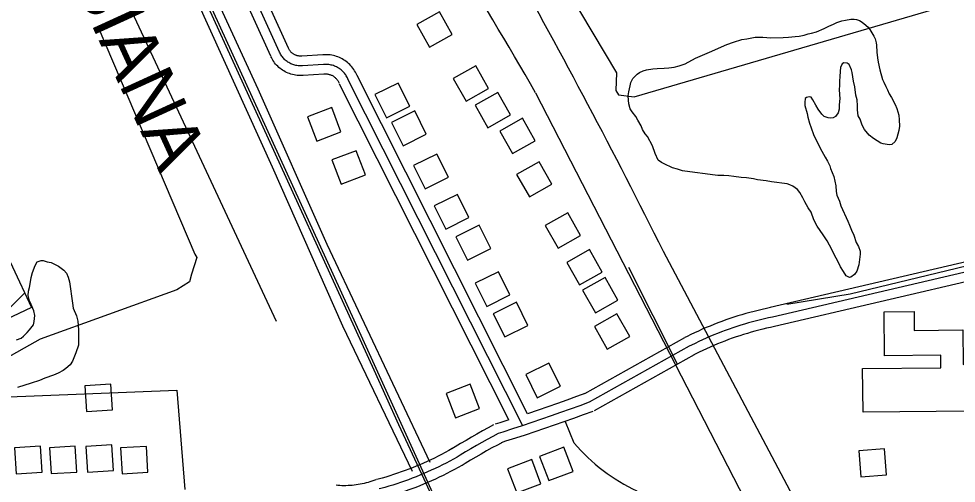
# Model space of a CAD drawing. Extents: x 3313442 to 3351311, y 721974 to 747360.
# Drawn here: x 3324635 to 3326081, y 741909 to 742626 of the extents above; entities that cross this region are included whole.
import ezdxf

# ---------------------------------------------------------------- set-up
doc = ezdxf.new("R2010")
doc.units = 0
for name, color, linetype in [('V-BLDG-OTLN', 7, 'Continuous'), ('V-RAIL-IDEN', 7, 'Continuous'), ('V-RAIL-TRAK', 7, 'Continuous'), ('V-ROAD-CNTR', 7, 'Continuous'), ('V-SITE-VEGE', 7, 'Continuous'), ('V-TOPO-SHOR', 7, 'Continuous')]:
    doc.layers.add(name, color=color, linetype=linetype)

msp = doc.modelspace()

# ---------------------------------------------------------------- linework, layer by layer
at = {"layer": 'V-BLDG-OTLN'}
msp.add_line((3324591.8, 742150.7), (3324644.2, 742203.1), dxfattribs=at)
for points in [[(3325303.7, 742602), (3325284.1, 742636.8), (3325249.2, 742617.2), (3325268.9, 742582.3)], [(3325359.9, 742518.8), (3325340.3, 742553.7), (3325305.4, 742534), (3325325.1, 742499.2)], [(3325184.6, 742509.3), (3325202.4, 742473.4), (3325238.3, 742491.2), (3325220.5, 742527)], [(3325393.7, 742477.8), (3325374, 742512.6), (3325339.2, 742493), (3325358.8, 742458.1)], [(3324437.2, 742077.7), (3324381.4, 742195.8), (3324369.3, 742190.1), (3324330, 742273.3), (3324342.2, 742279), (3324265.7, 742441.1), (3324313.7, 742463.7), (3324322.2, 742445.6), (3324410.7, 742487.4), (3324425, 742457.1), (3324448.4, 742468.1), (3324468.8, 742424.8), (3324494.4, 742436.9), (3324489, 742448.2), (3324522, 742463.8), (3324567.9, 742366.6), (3324587.3, 742375.8), (3324615.6, 742315.9), (3324595.4, 742306.3), (3324654.8, 742180.5)], [(3325080.5, 742474.8), (3325094.8, 742437.4), (3325132.1, 742451.7), (3325117.8, 742489.1)], [(3325210.2, 742466.2), (3325228, 742430.3), (3325263.8, 742448.1), (3325246, 742483.9)], [(3325431.8, 742437.8), (3325412.1, 742472.6), (3325377.3, 742452.9), (3325397, 742418.1)], [(3325118.3, 742408.3), (3325132.6, 742370.9), (3325170, 742385.2), (3325155.7, 742422.6)], [(3325244.3, 742399.7), (3325262.1, 742363.8), (3325297.9, 742381.6), (3325280.1, 742417.4)], [(3325457.7, 742370.8), (3325438.1, 742405.6), (3325403.2, 742386), (3325422.9, 742351.1)], [(3325275.9, 742337.3), (3325293.7, 742301.5), (3325329.6, 742319.3), (3325311.8, 742355.1)], [(3325501.8, 742291.7), (3325482.1, 742326.5), (3325447.3, 742306.9), (3325467, 742272)], [(3325309.6, 742289.6), (3325327.3, 742253.8), (3325363.2, 742271.5), (3325345.4, 742307.4)], [(3325535.2, 742235.1), (3325515.5, 742269.9), (3325480.7, 742250.2), (3325500.3, 742215.4)], [(3325339.2, 742217.9), (3325357, 742182.1), (3325392.8, 742199.9), (3325375, 742235.7)], [(3325559.4, 742191.8), (3325539.8, 742226.7), (3325504.9, 742207), (3325524.6, 742172.2)], [(3325366.9, 742170.8), (3325384.7, 742135), (3325420.5, 742152.7), (3325402.7, 742188.6)], [(3325937.6, 742019.1), (3325937, 742086.3), (3326057.8, 742087.4), (3326057.6, 742106.9), (3325970.9, 742106.1), (3325970.3, 742173.7), (3326016.3, 742174.1), (3326016.6, 742145.1), (3326091.7, 742145.8), (3326092.2, 742092.6), (3326106.3, 742092.8), (3326106.9, 742020.6)], [(3325577.6, 742135.9), (3325557.9, 742170.7), (3325523.1, 742151.1), (3325542.7, 742116.2)], [(3325417.2, 742076.9), (3325435, 742041.1), (3325470.8, 742058.9), (3325453, 742094.7)], [(3324739.6, 742019.9), (3324779.6, 742022.4), (3324777.1, 742062.3), (3324737.2, 742059.8)], [(3325294.3, 742047.6), (3325308.6, 742010.3), (3325346, 742024.6), (3325331.7, 742061.9)], [(3324631.2, 741923.8), (3324671.1, 741926.3), (3324668.6, 741966.2), (3324628.7, 741963.8)], [(3324684.8, 741924), (3324724.7, 741926.5), (3324722.2, 741966.4), (3324682.3, 741963.9)], [(3324741.1, 741926.1), (3324781, 741928.6), (3324778.5, 741968.5), (3324738.6, 741966.1)], [(3324794.5, 741923.6), (3324834.4, 741926.1), (3324832, 741966), (3324792, 741963.6)], [(3325438.5, 741950.6), (3325452.8, 741913.2), (3325490.2, 741927.5), (3325475.9, 741964.9)], [(3325970.9, 741962.1), (3325931, 741959.1), (3325934.1, 741919.2), (3325974, 741922.3)], [(3325389, 741931.6), (3325403.3, 741894.2), (3325440.7, 741908.5), (3325426.4, 741945.9)]]:
    msp.add_lwpolyline(points, close=True, dxfattribs=at)
at = {"layer": 'V-RAIL-TRAK'}
for points in [[(3325183.4, 742083.9), (3324982.2, 742524.2), (3324851.9, 742811.1), (3324686.7, 743171.2), (3324525.9, 743529.9), (3324352.3, 743911.7)], [(3326699.8, 738760.5), (3326584.4, 739013.9), (3326466.7, 739269.1), (3326443.1, 739319.8), (3326380.8, 739459.8), (3326247.2, 739753.3), (3326099.1, 740076.4), (3325975.4, 740348.3), (3325939, 740429.6), (3325854.3, 740614.9), (3325750.8, 740838.5), (3325632.1, 741098.9), (3325572.8, 741229.7), (3325517.7, 741353.2), (3325394.7, 741622.1), (3325260.6, 741915.4), (3325221.6, 741999.2), (3325183.4, 742083.9), (3325182.8, 742085.1)]]:
    msp.add_lwpolyline(points, dxfattribs=at)
at = {"layer": 'V-ROAD-CNTR'}
msp.add_line((3325575.9, 742242.8), (3325650.6, 742093.3), dxfattribs=at)
for points in [[(3326777.2, 738600.5), (3326777.1, 738600.7), (3326618.9, 738947.8), (3326406, 739420), (3326147.3, 739979.9), (3325907.8, 740506.5), (3325622.3, 741132.3), (3325395.4, 741626.9), (3325163.2, 742137.4), (3324819.8, 742890.4), (3324514.3, 743562.6), (3324154.8, 744349), (3323646.9, 745459.8), (3323606.5, 745547.9)], [(3325051.1, 742580.7), (3324755.6, 743231.2)], [(3325023.8, 742568.3), (3324728.3, 743218.8)], [(3325037.5, 742574.5), (3324742, 743225)], [(3330162.3, 743201.7), (3330059.1, 743169.8), (3327323.4, 742537.3), (3325794.3, 742180.3)], [(3330166.8, 743187.4), (3330063, 743155.3), (3327326.8, 742522.7), (3325797.8, 742165.7)], [(3325071.7, 742568.7), (3325070.4, 742568.6), (3325069.4, 742568.6), (3325068.5, 742568.6), (3325067.5, 742568.7), (3325066.6, 742568.8), (3325065.6, 742569), (3325064.7, 742569.2), (3325063.8, 742569.4), (3325062.8, 742569.8), (3325061.9, 742570.1), (3325061.1, 742570.5), (3325060.2, 742570.9), (3325059.4, 742571.4), (3325058.5, 742571.9), (3325057.8, 742572.4), (3325057, 742573), (3325056.3, 742573.6), (3325055.5, 742574.3), (3325054.9, 742575), (3325054.2, 742575.7), (3325053.6, 742576.5), (3325053.1, 742577.2), (3325052.5, 742578), (3325052, 742578.9), (3325051.6, 742579.7), (3325051, 742580.9)], [(3325073.6, 742538.7), (3325071.5, 742538.6), (3325069.2, 742538.6), (3325066.8, 742538.6), (3325064.4, 742538.8), (3325062, 742539.1), (3325059.7, 742539.6), (3325057.3, 742540.1), (3325055, 742540.7), (3325052.7, 742541.5), (3325050.5, 742542.4), (3325048.3, 742543.3), (3325046.2, 742544.4), (3325044.1, 742545.6), (3325042.1, 742546.8), (3325040.1, 742548.2), (3325038.2, 742549.6), (3325036.4, 742551.2), (3325034.6, 742552.8), (3325032.9, 742554.5), (3325031.3, 742556.3), (3325029.8, 742558.2), (3325028.4, 742560.1), (3325027.1, 742562.1), (3325025.9, 742564.2), (3325024.8, 742566.3), (3325023.9, 742568.1)], [(3325072.7, 742553.7), (3325071, 742553.6), (3325069.3, 742553.6), (3325067.6, 742553.6), (3325066, 742553.8), (3325064.3, 742554), (3325062.6, 742554.3), (3325061, 742554.6), (3325059.4, 742555.1), (3325057.8, 742555.6), (3325056.2, 742556.2), (3325054.7, 742556.9), (3325053.2, 742557.7), (3325051.7, 742558.5), (3325050.3, 742559.4), (3325048.9, 742560.3), (3325047.6, 742561.3), (3325046.3, 742562.4), (3325045.1, 742563.6), (3325043.9, 742564.8), (3325042.8, 742566), (3325041.7, 742567.3), (3325040.7, 742568.7), (3325039.8, 742570.1), (3325039, 742571.5), (3325038.2, 742573), (3325037.5, 742574.5)], [(3325104.1, 742570.6), (3325071.7, 742568.7)], [(3325157.4, 742537.6), (3325156.6, 742539.5), (3325155.5, 742541.7), (3325154.4, 742543.9), (3325153.2, 742546), (3325151.8, 742548), (3325150.4, 742550), (3325148.9, 742551.9), (3325147.3, 742553.7), (3325145.6, 742555.5), (3325143.9, 742557.1), (3325142, 742558.7), (3325140.1, 742560.2), (3325138.2, 742561.6), (3325136.1, 742563), (3325134, 742564.2), (3325131.9, 742565.3), (3325129.7, 742566.3), (3325127.4, 742567.3), (3325125.1, 742568.1), (3325122.8, 742568.8), (3325120.5, 742569.4), (3325118.1, 742569.9), (3325115.7, 742570.3), (3325113.3, 742570.6), (3325110.9, 742570.8), (3325108.4, 742570.8), (3325106, 742570.8), (3325104, 742570.6)], [(3325105, 742555.7), (3325072.7, 742553.7)], [(3325143.5, 742531.8), (3325142.9, 742533.4), (3325142.1, 742535), (3325141.3, 742536.6), (3325140.4, 742538), (3325139.5, 742539.5), (3325138.5, 742540.9), (3325137.4, 742542.3), (3325136.2, 742543.6), (3325135, 742544.8), (3325133.8, 742546), (3325132.5, 742547.2), (3325131.1, 742548.2), (3325129.7, 742549.2), (3325128.2, 742550.2), (3325126.7, 742551.1), (3325125.2, 742551.9), (3325123.6, 742552.6), (3325122, 742553.3), (3325120.4, 742553.9), (3325118.7, 742554.4), (3325117, 742554.8), (3325115.3, 742555.2), (3325113.6, 742555.5), (3325111.9, 742555.7), (3325110.2, 742555.8), (3325108.4, 742555.8), (3325106.7, 742555.8), (3325105, 742555.7)], [(3325105.9, 742540.7), (3325073.6, 742538.7)], [(3325129.7, 742526.1), (3325129.2, 742527.3), (3325128.7, 742528.3), (3325128.2, 742529.2), (3325127.7, 742530.1), (3325127.1, 742531), (3325126.5, 742531.8), (3325125.9, 742532.7), (3325125.2, 742533.4), (3325124.4, 742534.2), (3325123.7, 742534.9), (3325122.9, 742535.6), (3325122.1, 742536.2), (3325121.2, 742536.9), (3325120.4, 742537.4), (3325119.5, 742538), (3325118.5, 742538.4), (3325117.6, 742538.9), (3325116.6, 742539.3), (3325115.6, 742539.6), (3325114.6, 742539.9), (3325113.6, 742540.2), (3325112.6, 742540.4), (3325111.6, 742540.6), (3325110.5, 742540.7), (3325109.5, 742540.8), (3325108.4, 742540.8), (3325107.4, 742540.8), (3325106, 742540.7)], [(3325419.9, 742016.5), (3325156.9, 742538.6)], [(3325391.1, 742007), (3325130.1, 742525.1)], [(3325412.5, 741997.7), (3325143.5, 742531.8)], [(3325432.5, 742511.8), (3326465.1, 740504.5)], [(3326569.4, 740466.5), (3326446.3, 740705.8), (3326030.3, 741509.4), (3325629.6, 742267)], [(3326127, 742227.1), (3325801.2, 742151.1)], [(3325794.7, 742180.4), (3325788.4, 742179), (3325782, 742177.6), (3325775.7, 742176.1), (3325769.4, 742174.5), (3325763.1, 742172.9), (3325756.8, 742171.1), (3325750.6, 742169.3), (3325744.4, 742167.4), (3325738.2, 742165.4), (3325732, 742163.4), (3325725.8, 742161.2), (3325719.7, 742159), (3325713.6, 742156.7), (3325707.6, 742154.4), (3325701.5, 742151.9), (3325695.5, 742149.4), (3325689.5, 742146.8), (3325683.6, 742144.2), (3325677.7, 742141.4), (3325671.8, 742138.6), (3325666, 742135.7), (3325662.7, 742134)], [(3325797.8, 742165.7), (3325791.6, 742164.4), (3325785.4, 742163), (3325779.3, 742161.5), (3325773.1, 742160), (3325767, 742158.4), (3325760.9, 742156.7), (3325754.9, 742154.9), (3325748.8, 742153.1), (3325742.8, 742151.2), (3325736.8, 742149.2), (3325730.8, 742147.1), (3325724.9, 742145), (3325719, 742142.7), (3325713.1, 742140.4), (3325707.2, 742138.1), (3325701.4, 742135.6), (3325695.6, 742133.1), (3325689.9, 742130.5), (3325684.1, 742127.8), (3325678.4, 742125.1), (3325672.8, 742122.3), (3325669.5, 742120.6)], [(3325800.8, 742151), (3325794.8, 742149.7), (3325788.8, 742148.4), (3325782.8, 742147), (3325776.9, 742145.5), (3325770.9, 742143.9), (3325765, 742142.3), (3325759.2, 742140.6), (3325753.3, 742138.8), (3325747.5, 742136.9), (3325741.6, 742135), (3325735.8, 742133), (3325730.1, 742130.9), (3325724.3, 742128.7), (3325718.6, 742126.5), (3325713, 742124.2), (3325707.3, 742121.8), (3325701.7, 742119.4), (3325696.1, 742116.9), (3325690.5, 742114.3), (3325685, 742111.6), (3325679.5, 742108.9), (3325676.3, 742107.3)], [(3325662.1, 742133.7), (3325507.9, 742047.3)], [(3325669.5, 742120.6), (3325515.3, 742034.2)], [(3325676.8, 742107.5), (3325522.6, 742021.1)], [(3325510.1, 742048.3), (3325495.4, 742042.9), (3325480.7, 742037.6), (3325466, 742032.3), (3325451.2, 742027.2), (3325436.5, 742022.1), (3325419.9, 742016.5)], [(3325515.3, 742034.2), (3325500.5, 742028.8), (3325485.8, 742023.5), (3325471, 742018.2), (3325456.2, 742013), (3325441.3, 742007.9), (3325426.4, 742002.8), (3325411.5, 741997.9), (3325396.6, 741993), (3325381.7, 741988.2), (3325374.8, 741986)], [(3325520.5, 742020.1), (3325505.7, 742014.7), (3325490.8, 742009.3), (3325476, 742004), (3325461.1, 741998.8), (3325446.2, 741993.7), (3325431.2, 741988.6), (3325416.2, 741983.6), (3325401.2, 741978.7), (3325386.2, 741973.9), (3325379.3, 741971.7)], [(3325391.1, 742007), (3325377.1, 742002.5), (3325370.2, 742000.3)], [(3325492, 741971), (3325478.4, 742004)], [(3325367.7, 741999.2), (3325359.1, 741994.6), (3325350.6, 741989.9), (3325342, 741985.1), (3325333.5, 741980.3), (3325325.1, 741975.4), (3325316.7, 741970.4), (3325308.3, 741965.4), (3325303.4, 741962.4)], [(3325374.8, 741986), (3325366.3, 741981.4), (3325357.8, 741976.8), (3325349.4, 741972.1), (3325341, 741967.3), (3325332.7, 741962.5), (3325324.4, 741957.5), (3325316.1, 741952.6), (3325311.2, 741949.6)], [(3325381.9, 741972.8), (3325373.4, 741968.2), (3325365.1, 741963.7), (3325356.8, 741959), (3325348.5, 741954.3), (3325340.3, 741949.5), (3325332.1, 741944.7), (3325323.9, 741939.7), (3325319, 741936.8)], [(3325303.9, 741962.6), (3325298.4, 741959.6), (3325293, 741956.6), (3325287.5, 741953.7), (3325282, 741950.9), (3325276.4, 741948.1), (3325270.9, 741945.5), (3325265.3, 741942.8), (3325259.6, 741940.3), (3325254, 741937.8), (3325248.3, 741935.4), (3325242.5, 741933.1), (3325236.8, 741930.8), (3325231, 741928.7), (3325225.2, 741926.6), (3325219.3, 741924.5), (3325213.4, 741922.6), (3325207.6, 741920.7), (3325201.6, 741918.8), (3325195.7, 741917.1), (3325189.7, 741915.4), (3325187.2, 741914.7)], [(3325311.2, 741949.6), (3325305.6, 741946.4), (3325300.1, 741943.4), (3325294.4, 741940.4), (3325288.7, 741937.5), (3325283, 741934.7), (3325277.3, 741931.9), (3325271.5, 741929.2), (3325265.7, 741926.6), (3325259.9, 741924), (3325254, 741921.6), (3325248.1, 741919.2), (3325242.1, 741916.8), (3325236.2, 741914.6), (3325230.2, 741912.4), (3325224.2, 741910.3), (3325218.1, 741908.3), (3325212.1, 741906.4), (3325206, 741904.5), (3325199.8, 741902.7), (3325193.7, 741901), (3325191.1, 741900.3)], [(3325318.5, 741936.5), (3325312.9, 741933.3), (3325307.1, 741930.2), (3325301.3, 741927.1), (3325295.5, 741924.1), (3325289.6, 741921.2), (3325283.7, 741918.3), (3325277.8, 741915.6), (3325271.8, 741912.9), (3325265.8, 741910.3), (3325259.7, 741907.7), (3325253.6, 741905.2), (3325247.5, 741902.8), (3325241.4, 741900.5), (3325235.2, 741898.3), (3325229, 741896.1), (3325222.8, 741894), (3325206.2, 741888.7)], [(3325185.9, 741914.3), (3325182.8, 741913.2), (3325179.8, 741912.2), (3325176.9, 741911.2), (3325173.9, 741910.4), (3325170.8, 741909.6), (3325167.8, 741908.8), (3325164.8, 741908.2), (3325161.7, 741907.6), (3325158.6, 741907), (3325155.5, 741906.6), (3325152.4, 741906.2), (3325149.3, 741905.9), (3325146.2, 741905.7), (3325143.1, 741905.5), (3325139.9, 741905.4), (3325136.8, 741905.4), (3325133.7, 741905.4), (3325130.6, 741905.6), (3325127.5, 741905.7), (3325124.5, 741906)]]:
    msp.add_lwpolyline(points, dxfattribs=at)
for centre, radius, start, end in [((3308986.9, 732950.9), 19022.9, 30.17239, 31.7431), ((3316234.4, 737586), 10496.8, 26.48386, 29.2662), ((3325709.4, 742156.8), 286, 220.5244, 245.0624)]:
    msp.add_arc(centre, radius, start, end, dxfattribs=at)
at = {"layer": 'V-SITE-VEGE'}
for points in [[(3325722.9, 742384.5), (3325713.8, 742384.4), (3325709.5, 742384.9), (3325662.8, 742390.8), (3325659.1, 742391.6), (3325651.1, 742393.8), (3325643.7, 742396.3), (3325630.6, 742402.2), (3325626.6, 742404.2), (3325621.7, 742407.8), (3325617.1, 742418.3), (3325612.7, 742430.2), (3325604.9, 742444.7), (3325601.5, 742448.6), (3325597.5, 742455.4), (3325595.1, 742460.8), (3325590.2, 742469.9), (3325586.8, 742475.5), (3325581.3, 742482.3), (3325578.4, 742487.1), (3325576.4, 742494.8), (3325575.5, 742500.7), (3325575.4, 742507.3), (3325576.5, 742513.5), (3325578.4, 742522.9), (3325579.5, 742527.8), (3325582.3, 742533.8), (3325584.9, 742536.6), (3325589.1, 742540.7), (3325592.8, 742543.3), (3325598.4, 742545.9), (3325603.6, 742547.3), (3325613.2, 742548.8), (3325620, 742549.4), (3325630.8, 742549.8), (3325638.2, 742550.4), (3325646.2, 742551.6), (3325653.8, 742553.4), (3325663.2, 742556.9), (3325679.1, 742565.3), (3325704.3, 742576.3), (3325714.8, 742580.6), (3325727.5, 742586.7), (3325737.7, 742590.2), (3325750.5, 742594), (3325758.2, 742595.5), (3325771.2, 742597.6), (3325782.9, 742597.7), (3325795.4, 742596.9), (3325814.5, 742597.1), (3325822.7, 742597.7), (3325832.9, 742598.6), (3325839.2, 742599.6), (3325846.9, 742601), (3325852.8, 742602.8), (3325858.2, 742604), (3325865.9, 742606), (3325877.5, 742611), (3325880.6, 742613), (3325884.6, 742615), (3325891.9, 742617.9), (3325897, 742620.5), (3325905, 742622.8), (3325910.4, 742624), (3325918.6, 742625.5), (3325924, 742625.5), (3325927.4, 742625), (3325932, 742623.6), (3325934.9, 742621.9), (3325938.6, 742619.1), (3325945.4, 742613.2), (3325948.3, 742609.5), (3325954.4, 742599.6), (3325956.4, 742595.1), (3325957.6, 742589.1), (3325958.2, 742585.4), (3325958.8, 742574.6), (3325959.8, 742565.8), (3325960.7, 742559), (3325963.6, 742547.4), (3325967.7, 742532.3), (3325969.5, 742528.1), (3325972.6, 742521.6), (3325975.5, 742516.5), (3325977.8, 742510.5), (3325981.3, 742504.6), (3325987.1, 742494.1), (3325989.7, 742487.6), (3325992.6, 742477.6), (3325993.2, 742470.2), (3325993.6, 742460.3), (3325992.8, 742453.5), (3325989.8, 742442.6), (3325987, 742436.6), (3325981.9, 742432.3), (3325977.9, 742431.7), (3325968.5, 742433.1), (3325964.8, 742434.2), (3325953.7, 742441.5)], [(3325936.4, 742461.8), (3325932.9, 742471.2), (3325930.3, 742476.6), (3325929.1, 742485.4), (3325929.1, 742491.6), (3325928.4, 742501.3), (3325926.4, 742508.4), (3325924.9, 742520.9), (3325923.1, 742529.7), (3325920.7, 742543.3), (3325919.8, 742547.3), (3325916, 742555.5), (3325913.2, 742557.8), (3325908.1, 742558), (3325905.2, 742556.6), (3325902.7, 742550.9), (3325902.2, 742545.2), (3325901.7, 742536.4), (3325901.5, 742530.4), (3325901.5, 742522.7), (3325901, 742517.6), (3325901.1, 742509), (3325901.7, 742503.1), (3325900.6, 742493.4), (3325900.7, 742486.9), (3325899.3, 742481.2), (3325895.1, 742475.1), (3325891.7, 742473.4), (3325887.4, 742472.8), (3325883.7, 742473.3), (3325877.7, 742475.6), (3325874, 742479), (3325868.2, 742486.6), (3325864.8, 742493.1), (3325859.9, 742501.3), (3325857.3, 742505), (3325854.4, 742505.8), (3325850.5, 742504.7), (3325848.2, 742502.9), (3325847.7, 742497.2), (3325847.7, 742492.4), (3325851.2, 742479.9), (3325852.4, 742474.5), (3325854.8, 742464.9), (3325857.4, 742458.1), (3325860.9, 742447.6), (3325864.4, 742441.1), (3325868.7, 742432), (3325871.6, 742426.3), (3325879.4, 742412.7), (3325882.5, 742406.2), (3325884.9, 742402.3), (3325886.3, 742399.1), (3325887.5, 742395.2), (3325892.4, 742382.7), (3325895.4, 742368.2), (3325896, 742359.7), (3325897.2, 742353.7), (3325901.2, 742344.4), (3325903.3, 742337.6), (3325914.3, 742314), (3325916.9, 742307.5), (3325919.8, 742299.9), (3325923.3, 742291.9), (3325927.1, 742280.9), (3325930.8, 742274.6), (3325933.1, 742267.6), (3325932.9, 742262.7), (3325931, 742246.5), (3325928, 742236.5), (3325924.3, 742231.4), (3325918.7, 742227.3), (3325916.7, 742226.8), (3325911.8, 742229.6), (3325907.2, 742236.1), (3325902.9, 742243.1), (3325899.2, 742251.1), (3325893.1, 742262.4), (3325889.3, 742270), (3325882.4, 742283.4), (3325876.1, 742292.7), (3325866.9, 742306), (3325861.9, 742315.6), (3325857.3, 742327.5), (3325853, 742334.6), (3325847.8, 742343.4), (3325844.9, 742349.6), (3325840, 742357.8), (3325836.3, 742362.6), (3325829.1, 742368), (3325824.5, 742369.9), (3325820.3, 742371.3), (3325796.1, 742374.5), (3325788.1, 742375.9), (3325774.7, 742377.8), (3325768.7, 742379.1), (3325757.9, 742380.5), (3325749.7, 742381), (3325738.5, 742382.6), (3325730.3, 742383.7), (3325722.9, 742384.5)], [(3325953.7, 742441.5), (3325947.1, 742446.6), (3325939.9, 742455.3), (3325936.4, 742461.8)], [(3324631.7, 742130.5), (3324639, 742133.4), (3324642.2, 742136), (3324647.8, 742141.8), (3324651.7, 742146.1), (3324657.7, 742153.8), (3324659, 742158.9), (3324660.1, 742168.3), (3324658.3, 742175.1), (3324654, 742185), (3324651.4, 742190.7), (3324649.6, 742199.2), (3324650.1, 742205.5), (3324651.8, 742211.2), (3324652.9, 742216.9), (3324654.2, 742226.8), (3324656.4, 742234.3), (3324660.3, 742245.4), (3324663.7, 742251.1), (3324669.4, 742253.1), (3324672.5, 742253.2), (3324679.1, 742251.2), (3324685, 742250.1), (3324692.5, 742246.5), (3324696.2, 742244.2), (3324704.5, 742238.3), (3324708.5, 742233.5), (3324711.4, 742227.3), (3324713.4, 742220.2), (3324718.2, 742187.3), (3324719.2, 742179.3), (3324724.1, 742167.7), (3324726.1, 742159.4), (3324727.1, 742145.8), (3324727.3, 742122.5), (3324723.1, 742110.5), (3324717.8, 742097.7), (3324714.2, 742092.2), (3324707.7, 742086.2), (3324703.4, 742083), (3324695.8, 742079), (3324688.4, 742076.1), (3324675.4, 742071.2)], [(3324675.4, 742071.2), (3324667.2, 742067.7), (3324654.4, 742063.6), (3324633.1, 742057.2)]]:
    msp.add_lwpolyline(points, dxfattribs=at)
at = {"layer": 'V-TOPO-SHOR'}
for points in [[(3325032.8, 742158.9), (3324763, 742737.2), (3324436, 743451.8), (3324397.7, 743496.8), (3324359.5, 743541.8), (3324338, 743557.9)], [(3325384.9, 742849), (3325463.8, 742700.4), (3325557.1, 742542.8), (3325556.3, 742515.3), (3325560.3, 742508.8), (3325584.5, 742505.9), (3326610.5, 742806.3), (3326857.4, 742878.8), (3327047.6, 742934.1), (3327068.2, 742915.4), (3327201.3, 742643.3), (3327269.3, 742519.4)], [(3325242.7, 741927.3), (3325135.1, 742151.5), (3325026.4, 742397.2), (3324911.2, 742651.2), (3324825.5, 742842.2)], [(3324865.3, 742819.9), (3325003.9, 742518.2), (3325110.4, 742278.3), (3325269, 741941.5)], [(3324757.4, 742613.4), (3324906.5, 742262.6), (3324909.6, 742257.7), (3324901.5, 742232), (3324898.6, 742219.9), (3324878.8, 742207.6), (3324668.1, 742131.8), (3324607, 742097.3), (3324603.6, 742064.2), (3324606.9, 742042.2), (3324878.7, 742052.9), (3324891.5, 741899.3)], [(3326900.2, 742433.9), (3326593.1, 742364.4), (3325917.7, 742200.9), (3325819.8, 742185)]]:
    msp.add_lwpolyline(points, dxfattribs=at)

# ---------------------------------------------------------------- texts
at = {"layer": 'V-RAIL-IDEN'}
msp.add_text('LOUISIANA', height=83, rotation=294.5973, dxfattribs=at).set_placement((3324606.5, 742924.1))

doc.saveas('drawing.dxf')
